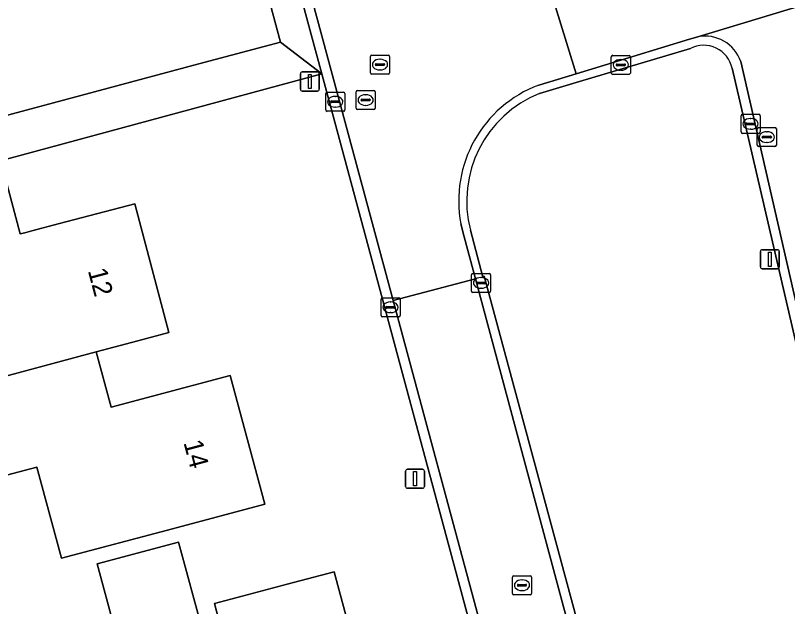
# Model space of a CAD drawing. Extents: x 162661 to 163484, y 380247 to 381230.
# Drawn here: x 162831.71 to 162872.17, y 380703.07 to 380734.06 of the extents above; entities that cross this region are included whole.
import ezdxf

# ---------------------------------------------------------------- set-up
doc = ezdxf.new("R2010")
doc.units = 0
for name, color, linetype in [('IMGEO_Erf', 7, 'Continuous'), ('IMGEO_Groenvoorziening', 7, 'Continuous'), ('IMGEO_Kolk', 7, 'Continuous'), ('IMGEO_Lichtmast', 7, 'Continuous'), ('IMGEO_Loofbos', 7, 'Continuous'), ('IMGEO_Pand', 7, 'Continuous'), ('IMGEO_Pand_nummerreeks', 7, 'Continuous'), ('IMGEO_Rijbaan_lokaal_gesloten', 7, 'Continuous'), ('IMGEO_Rijbaan_lokaal_open', 7, 'Continuous'), ('IMGEO_Rioolput', 7, 'Continuous'), ('IMGEO_Voetpad_open', 7, 'Continuous')]:
    doc.layers.add(name, color=color, linetype=linetype)

msp = doc.modelspace()

# ---------------------------------------------------------------- linework, layer by layer
at = {"layer": 'IMGEO_Erf'}
for points in [[(162858.866, 380689.767), (162847.761, 380730.994), (162822.963, 380724.29), (162807.841, 380720.253)], [(162831.123, 380725.771), (162831.965, 380722.601), (162832.209, 380722.666), (162832.572, 380722.762), (162834.016, 380723.144), (162837.962, 380724.188), (162839.759, 380717.431), (162838.126, 380716.994), (162835.949, 380716.415), (162836.724, 380713.514), (162838.901, 380714.096), (162842.967, 380715.184), (162844.776, 380708.427), (162839.944, 380707.144), (162834.123, 380705.598), (162832.831, 380710.376), (162825.6, 380708.47)], [(162837.26, 380700.633), (162835.995, 380705.315), (162840.261, 380706.449), (162841.526, 380701.766)], [(162842.463, 380702.015), (162842.141, 380703.223), (162843.59, 380703.608), (162845.95, 380704.236), (162848.422, 380704.893), (162849.579, 380700.541)]]:
    msp.add_lwpolyline(points, dxfattribs=at)
at = {"layer": 'IMGEO_Groenvoorziening'}
for points in [[(162867.08, 380732.329), (162861.275, 380730.598), (162859.177, 380729.973)], [(162880.059, 380684.786), (162869.268, 380731.287)], [(162855.553, 380722.791), (162856.209, 380720.341), (162856.279, 380720.38), (162866.222, 380683.541)]]:
    msp.add_lwpolyline(points, dxfattribs=at)
for centre, radius, start, end in [((162867.774, 380730.968), 1.528, 12.0667, 117.0025), ((162861.455, 380724.318), 6.096, 111.9424, 194.507)]:
    msp.add_arc(centre, radius, start, end, dxfattribs=at)
at = {"layer": 'IMGEO_Kolk'}
for p, q in [((162863.013, 380731.965), (162863.865, 380731.965)), ((162862.938, 380731.039), (162862.938, 380731.891)), ((162863.426, 380731.745), (162863.451, 380731.745)), ((162863.939, 380731.891), (162863.939, 380731.039)), ((162863.197, 380731.459), (162863.197, 380731.471)), ((162863.635, 380731.422), (162863.237, 380731.422)), ((162863.24, 380731.508), (162863.638, 380731.508)), ((162863.449, 380731.185), (162863.424, 380731.185)), ((162863.681, 380731.471), (162863.681, 380731.459)), ((162863.865, 380730.965), (162863.013, 380730.965)), ((162847.971, 380729.104), (162847.971, 380729.956)), ((162848.046, 380730.03), (162848.898, 380730.03)), ((162848.972, 380729.956), (162848.972, 380729.104)), ((162848.23, 380729.524), (162848.23, 380729.536)), ((162848.273, 380729.573), (162848.671, 380729.573)), ((162848.459, 380729.81), (162848.484, 380729.81)), ((162848.714, 380729.536), (162848.714, 380729.524)), ((162848.668, 380729.487), (162848.27, 380729.487)), ((162848.482, 380729.25), (162848.457, 380729.25)), ((162848.898, 380729.03), (162848.046, 380729.03)), ((162869.735, 380727.947), (162869.735, 380728.799)), ((162869.81, 380728.873), (162870.662, 380728.873)), ((162870.736, 380728.799), (162870.736, 380727.947)), ((162869.994, 380728.367), (162869.994, 380728.379)), ((162870.432, 380728.33), (162870.034, 380728.33)), ((162870.037, 380728.416), (162870.435, 380728.416)), ((162870.223, 380728.653), (162870.248, 380728.653)), ((162870.478, 380728.379), (162870.478, 380728.367)), ((162870.246, 380728.093), (162870.221, 380728.093)), ((162870.662, 380727.873), (162869.81, 380727.873)), ((162855.611, 380719.606), (162855.611, 380720.458)), ((162855.686, 380720.532), (162856.538, 380720.532)), ((162856.099, 380720.312), (162856.124, 380720.312)), ((162856.612, 380720.458), (162856.612, 380719.606)), ((162855.87, 380720.026), (162855.87, 380720.038)), ((162856.308, 380719.989), (162855.91, 380719.989)), ((162855.913, 380720.075), (162856.311, 380720.075)), ((162856.354, 380720.038), (162856.354, 380720.026)), ((162856.538, 380719.532), (162855.686, 380719.532)), ((162856.122, 380719.752), (162856.097, 380719.752)), ((162850.869, 380718.329), (162850.869, 380719.181)), ((162850.944, 380719.255), (162851.796, 380719.255)), ((162851.357, 380719.035), (162851.382, 380719.035)), ((162851.87, 380719.181), (162851.87, 380718.329)), ((162851.128, 380718.749), (162851.128, 380718.761)), ((162851.566, 380718.712), (162851.168, 380718.712)), ((162851.171, 380718.798), (162851.569, 380718.798)), ((162851.612, 380718.761), (162851.612, 380718.749)), ((162851.796, 380718.255), (162850.944, 380718.255)), ((162851.38, 380718.475), (162851.355, 380718.475))]:
    msp.add_line(p, q, dxfattribs=at)
for points in [[(162863.013, 380731.965), (162863.865, 380731.965)], [(162862.938, 380731.039), (162862.938, 380731.891)], [(162863.939, 380731.891), (162863.939, 380731.039)], [(162863.865, 380730.965), (162863.013, 380730.965)], [(162847.971, 380729.104), (162847.971, 380729.956)], [(162848.046, 380730.03), (162848.898, 380730.03)], [(162848.972, 380729.956), (162848.972, 380729.104)], [(162848.898, 380729.03), (162848.046, 380729.03)], [(162869.735, 380727.947), (162869.735, 380728.799)], [(162869.81, 380728.873), (162870.662, 380728.873)], [(162870.736, 380728.799), (162870.736, 380727.947)], [(162870.662, 380727.873), (162869.81, 380727.873)], [(162855.611, 380719.606), (162855.611, 380720.458)], [(162855.686, 380720.532), (162856.538, 380720.532)], [(162856.612, 380720.458), (162856.612, 380719.606)], [(162856.538, 380719.532), (162855.686, 380719.532)], [(162850.869, 380718.329), (162850.869, 380719.181)], [(162850.944, 380719.255), (162851.796, 380719.255)], [(162851.87, 380719.181), (162851.87, 380718.329)], [(162851.796, 380718.255), (162850.944, 380718.255)]]:
    msp.add_lwpolyline(points, dxfattribs=at)
for centre, radius, start, end in [((162863.015, 380731.889), 0.0765, 91.552, 178.448), ((162863.015, 380731.889), 0.0765, 91.552, 178.448), ((162863.863, 380731.889), 0.0765, 1.552, 88.448), ((162863.863, 380731.889), 0.0765, 1.552, 88.448), ((162863.237, 380731.468), 0.0403, 85.8775, 175.7526), ((162863.234, 380731.458), 0.0366, 178.938, 274.7102), ((162863.638, 380731.465), 0.043, 264.8664, 352.4533), ((162863.642, 380731.47), 0.0386, 1.7309, 96.639), ((162863.015, 380731.041), 0.0765, 181.552, 268.448), ((162863.015, 380731.041), 0.0765, 181.552, 268.448), ((162863.863, 380731.041), 0.0765, 271.552, 358.448), ((162863.863, 380731.041), 0.0765, 271.552, 358.448), ((162848.048, 380729.954), 0.0765, 91.552, 178.448), ((162848.048, 380729.954), 0.0765, 91.552, 178.448), ((162848.896, 380729.954), 0.0765, 1.552, 88.448), ((162848.896, 380729.954), 0.0765, 1.552, 88.448), ((162848.27, 380729.533), 0.0403, 85.8775, 175.7526), ((162848.675, 380729.535), 0.0386, 1.7309, 96.639), ((162848.267, 380729.523), 0.0366, 178.938, 274.7102), ((162848.671, 380729.53), 0.043, 264.8664, 352.4533), ((162848.048, 380729.106), 0.0765, 181.552, 268.448), ((162848.048, 380729.106), 0.0765, 181.552, 268.448), ((162848.896, 380729.106), 0.0765, 271.552, 358.448), ((162848.896, 380729.106), 0.0765, 271.552, 358.448), ((162869.812, 380728.797), 0.0765, 91.552, 178.448), ((162869.812, 380728.797), 0.0765, 91.552, 178.448), ((162870.66, 380728.797), 0.0765, 1.552, 88.448), ((162870.66, 380728.797), 0.0765, 1.552, 88.448), ((162870.034, 380728.376), 0.0403, 85.8775, 175.7526), ((162870.031, 380728.366), 0.0366, 178.938, 274.7102), ((162870.435, 380728.373), 0.043, 264.8664, 352.4533), ((162870.439, 380728.378), 0.0386, 1.7309, 96.639), ((162869.812, 380727.949), 0.0765, 181.552, 268.448), ((162869.812, 380727.949), 0.0765, 181.552, 268.448), ((162870.66, 380727.949), 0.0765, 271.552, 358.448), ((162870.66, 380727.949), 0.0765, 271.552, 358.448), ((162855.688, 380720.456), 0.0765, 91.552, 178.448), ((162855.688, 380720.456), 0.0765, 91.552, 178.448), ((162856.536, 380720.456), 0.0765, 1.552, 88.448), ((162856.536, 380720.456), 0.0765, 1.552, 88.448), ((162855.91, 380720.035), 0.0403, 85.8775, 175.7526), ((162855.907, 380720.025), 0.0366, 178.938, 274.7102), ((162856.311, 380720.032), 0.043, 264.8664, 352.4533), ((162856.315, 380720.037), 0.0386, 1.7309, 96.639), ((162855.688, 380719.608), 0.0765, 181.552, 268.448), ((162855.688, 380719.608), 0.0765, 181.552, 268.448), ((162856.536, 380719.608), 0.0765, 271.552, 358.448), ((162856.536, 380719.608), 0.0765, 271.552, 358.448), ((162850.946, 380719.179), 0.0765, 91.552, 178.448), ((162850.946, 380719.179), 0.0765, 91.552, 178.448), ((162851.794, 380719.179), 0.0765, 1.552, 88.448), ((162851.794, 380719.179), 0.0765, 1.552, 88.448), ((162851.168, 380718.758), 0.0403, 85.8775, 175.7526), ((162851.165, 380718.748), 0.0366, 178.938, 274.7102), ((162851.569, 380718.755), 0.043, 264.8664, 352.4533), ((162851.573, 380718.76), 0.0386, 1.7309, 96.639), ((162850.946, 380718.331), 0.0765, 181.552, 268.448), ((162850.946, 380718.331), 0.0765, 181.552, 268.448), ((162851.794, 380718.331), 0.0765, 271.552, 358.448), ((162851.794, 380718.331), 0.0765, 271.552, 358.448)]:
    msp.add_arc(centre, radius, start, end, dxfattribs=at)
for centre, major_axis, ratio, start_param, end_param in [((162863.425, 380731.465), (-0.387, 0.002), 0.722429, 4.712389, 7.853982), ((162863.45, 380731.465), (-0.39, 0.002), 0.717154, 1.570796, 4.712389), ((162848.458, 380729.53), (-0.387, 0.002), 0.722429, 4.712389, 7.853982), ((162848.483, 380729.53), (-0.39, 0.002), 0.717154, 1.570796, 4.712389), ((162870.222, 380728.373), (-0.387, 0.002), 0.722429, 4.712389, 7.853982), ((162870.247, 380728.373), (-0.39, 0.002), 0.717154, 1.570796, 4.712389), ((162856.098, 380720.032), (-0.387, 0.002), 0.722429, 4.712389, 7.853982), ((162856.123, 380720.032), (-0.39, 0.002), 0.717154, 1.570796, 4.712389), ((162851.356, 380718.755), (-0.387, 0.002), 0.722429, 4.712389, 7.853982), ((162851.381, 380718.755), (-0.39, 0.002), 0.717154, 1.570796, 4.712389)]:
    msp.add_ellipse(centre, major_axis=major_axis, ratio=ratio, start_param=start_param, end_param=end_param, dxfattribs=at)
at = {"layer": 'IMGEO_Lichtmast'}
for p, q in [((162846.644, 380730.193), (162846.644, 380730.993)), ((162846.644, 380730.993), (162846.644, 380730.193)), ((162846.744, 380731.093), (162847.534, 380731.093)), ((162847.534, 380731.093), (162846.744, 380731.093)), ((162847.634, 380730.993), (162847.634, 380730.193)), ((162847.634, 380730.193), (162847.634, 380730.993)), ((162847.534, 380730.093), (162846.744, 380730.093)), ((162846.744, 380730.093), (162847.534, 380730.093)), ((162870.751, 380720.874), (162870.751, 380721.674)), ((162870.751, 380721.674), (162870.751, 380720.874)), ((162870.851, 380721.774), (162871.641, 380721.774)), ((162871.641, 380721.774), (162870.851, 380721.774)), ((162871.741, 380721.674), (162871.741, 380720.874)), ((162871.741, 380720.874), (162871.741, 380721.674)), ((162871.641, 380720.774), (162870.851, 380720.774)), ((162870.851, 380720.774), (162871.641, 380720.774)), ((162852.155, 380709.368), (162852.155, 380710.168)), ((162852.155, 380710.168), (162852.155, 380709.368)), ((162852.255, 380710.268), (162853.045, 380710.268)), ((162853.045, 380710.268), (162852.255, 380710.268)), ((162853.145, 380710.168), (162853.145, 380709.368)), ((162853.145, 380709.368), (162853.145, 380710.168)), ((162853.045, 380709.268), (162852.255, 380709.268)), ((162852.255, 380709.268), (162853.045, 380709.268))]:
    msp.add_line(p, q, dxfattribs=at)
for points in [[(162847.064, 380730.968), (162847.214, 380730.968), (162847.214, 380730.218), (162847.064, 380730.218), (162847.064, 380730.968)], [(162871.171, 380721.649), (162871.321, 380721.649), (162871.321, 380720.899), (162871.171, 380720.899), (162871.171, 380721.649)], [(162852.575, 380710.143), (162852.725, 380710.143), (162852.725, 380709.393), (162852.575, 380709.393), (162852.575, 380710.143)]]:
    msp.add_lwpolyline(points, dxfattribs=at)
for centre, start, end in [((162846.744, 380730.993), 90, 180), ((162846.744, 380730.993), 90, 180), ((162847.534, 380730.993), 0, 90), ((162847.534, 380730.993), 360, 90), ((162846.744, 380730.193), 180, 270), ((162846.744, 380730.193), 180, 270), ((162847.534, 380730.193), 270, 0), ((162847.534, 380730.193), 270, 0), ((162870.851, 380721.674), 90, 180), ((162870.851, 380721.674), 90, 180), ((162871.641, 380721.674), 0, 90), ((162871.641, 380721.674), 360, 90), ((162870.851, 380720.874), 180, 270), ((162870.851, 380720.874), 180, 270), ((162871.641, 380720.874), 270, 0), ((162871.641, 380720.874), 270, 0), ((162852.255, 380710.168), 90, 180), ((162852.255, 380710.168), 90, 180), ((162853.045, 380710.168), 0, 90), ((162853.045, 380710.168), 360, 90), ((162852.255, 380709.368), 180, 270), ((162852.255, 380709.368), 180, 270), ((162853.045, 380709.368), 270, 0), ((162853.045, 380709.368), 270, 0)]:
    msp.add_arc(centre, 0.1, start, end, dxfattribs=at)
at = {"layer": 'IMGEO_Loofbos'}
msp.add_lwpolyline([(162807.252, 380722.389), (162841.321, 380731.523), (162845.6, 380732.652), (162822.925, 380816.802)], dxfattribs=at)
at = {"layer": 'IMGEO_Pand'}
for points in [[(162837.962, 380724.188), (162834.016, 380723.144), (162832.572, 380722.762), (162832.209, 380722.666), (162831.965, 380722.601), (162831.123, 380725.771), (162823.105, 380723.636), (162820.691, 380722.993), (162821.723, 380719.076), (162824.139, 380719.712), (162824.35, 380718.908), (162824.442, 380718.56), (162825.639, 380714.014), (162829.023, 380714.906), (162829.105, 380714.594), (162835.949, 380716.415), (162838.126, 380716.994), (162839.759, 380717.431)], [(162842.967, 380715.184), (162838.901, 380714.096), (162836.724, 380713.514), (162835.949, 380716.415), (162829.105, 380714.594), (162829.023, 380714.906), (162825.639, 380714.014), (162824.236, 380713.644), (162824.327, 380713.299), (162816.036, 380711.114), (162817.083, 380707.145), (162817.258, 380706.48), (162817.309, 380706.285), (162825.6, 380708.47), (162832.831, 380710.376), (162834.123, 380705.598), (162839.944, 380707.144), (162844.776, 380708.427)]]:
    msp.add_lwpolyline(points, close=True, dxfattribs=at)
for points in [[(162841.526, 380701.766), (162840.261, 380706.449), (162835.995, 380705.315), (162837.26, 380700.633)], [(162849.579, 380700.541), (162848.422, 380704.893), (162845.95, 380704.236), (162843.59, 380703.608), (162842.141, 380703.223), (162842.463, 380702.015)]]:
    msp.add_lwpolyline(points, dxfattribs=at)
at = {"layer": 'IMGEO_Rijbaan_lokaal_gesloten'}
for points in [[(162943.853, 380759.265), (162942.012, 380760.182), (162860.899, 380735.613), (162859.794, 380735.265), (162861.104, 380731.004), (162867.044, 380732.815), (162867.469, 380732.943), (162875.325, 380735.325), (162875.852, 380735.497), (162899.799, 380742.755), (162955.124, 380759.519), (162956.082, 380761.304)], [(162850.617, 380739.4), (162850.036, 380741.572), (162845.757, 380740.437), (162847.713, 380733.179), (162851.505, 380719.104), (162855.818, 380720.241), (162855.225, 380722.451), (162855.056, 380723.129)], [(162859.14, 380730.405), (162861.104, 380731.004), (162859.794, 380735.265)], [(162875.325, 380735.325), (162867.469, 380732.943)], [(162869.725, 380731.638), (162875.926, 380704.534), (162880.576, 380684.855)], [(162855.818, 380720.241), (162851.505, 380719.104), (162860.769, 380684.719)], [(162865.673, 380683.518), (162855.818, 380720.241)]]:
    msp.add_lwpolyline(points, dxfattribs=at)
for centre, radius, start, end in [((162867.834, 380730.971), 2.005, 19.4176, 100.4873), ((162861.408, 380724.348), 6.468, 110.5256, 190.8636)]:
    msp.add_arc(centre, radius, start, end, dxfattribs=at)
at = {"layer": 'IMGEO_Rijbaan_lokaal_open'}
for points in [[(162860.769, 380684.719), (162851.505, 380719.104), (162847.713, 380733.179), (162845.757, 380740.437), (162825, 380817.481)], [(162824.53, 380817.239), (162847.206, 380733.053), (162847.761, 380730.994), (162858.866, 380689.767), (162860.249, 380684.631)], [(162867.469, 380732.943), (162867.044, 380732.815), (162861.104, 380731.004), (162859.14, 380730.405)], [(162859.177, 380729.973), (162861.275, 380730.598), (162867.08, 380732.329)], [(162880.576, 380684.855), (162875.926, 380704.534), (162869.725, 380731.638)], [(162869.268, 380731.287), (162880.059, 380684.786)], [(162855.056, 380723.129), (162855.225, 380722.451), (162855.818, 380720.241), (162865.673, 380683.518)], [(162866.222, 380683.541), (162856.279, 380720.38), (162856.209, 380720.341), (162855.553, 380722.791)]]:
    msp.add_lwpolyline(points, dxfattribs=at)
for centre, radius, start, end in [((162867.834, 380730.971), 2.005, 19.4176, 100.4873), ((162867.774, 380730.968), 1.528, 12.0667, 117.0025), ((162861.408, 380724.348), 6.468, 110.5256, 190.8636), ((162861.455, 380724.318), 6.096, 111.9424, 194.507)]:
    msp.add_arc(centre, radius, start, end, dxfattribs=at)
at = {"layer": 'IMGEO_Rioolput'}
for p, q in [((162850.391, 380731.979), (162851.243, 380731.979)), ((162850.316, 380731.053), (162850.316, 380731.905)), ((162850.804, 380731.759), (162850.829, 380731.759)), ((162851.317, 380731.905), (162851.317, 380731.053)), ((162850.575, 380731.473), (162850.575, 380731.485)), ((162851.013, 380731.436), (162850.615, 380731.436)), ((162850.618, 380731.522), (162851.016, 380731.522)), ((162850.827, 380731.199), (162850.802, 380731.199)), ((162851.059, 380731.485), (162851.059, 380731.473)), ((162851.243, 380730.979), (162850.391, 380730.979)), ((162849.564, 380729.197), (162849.564, 380730.049)), ((162849.639, 380730.123), (162850.491, 380730.123)), ((162850.565, 380730.049), (162850.565, 380729.197)), ((162849.823, 380729.617), (162849.823, 380729.629)), ((162850.261, 380729.58), (162849.863, 380729.58)), ((162849.866, 380729.666), (162850.264, 380729.666)), ((162850.052, 380729.903), (162850.077, 380729.903)), ((162850.307, 380729.629), (162850.307, 380729.617)), ((162850.075, 380729.343), (162850.05, 380729.343)), ((162850.491, 380729.123), (162849.639, 380729.123)), ((162870.588, 380727.252), (162870.588, 380728.104)), ((162870.663, 380728.178), (162871.515, 380728.178)), ((162871.076, 380727.958), (162871.101, 380727.958)), ((162871.589, 380728.104), (162871.589, 380727.252)), ((162870.847, 380727.672), (162870.847, 380727.684)), ((162871.285, 380727.635), (162870.887, 380727.635)), ((162870.89, 380727.721), (162871.288, 380727.721)), ((162871.331, 380727.684), (162871.331, 380727.672)), ((162871.515, 380727.178), (162870.663, 380727.178)), ((162871.099, 380727.398), (162871.074, 380727.398)), ((162857.757, 380703.76), (162857.757, 380704.612)), ((162857.832, 380704.686), (162858.684, 380704.686)), ((162858.245, 380704.466), (162858.27, 380704.466)), ((162858.758, 380704.612), (162858.758, 380703.76)), ((162858.016, 380704.18), (162858.016, 380704.192)), ((162858.454, 380704.143), (162858.056, 380704.143)), ((162858.059, 380704.229), (162858.457, 380704.229)), ((162858.5, 380704.192), (162858.5, 380704.18)), ((162858.684, 380703.686), (162857.832, 380703.686)), ((162858.268, 380703.906), (162858.243, 380703.906))]:
    msp.add_line(p, q, dxfattribs=at)
for points in [[(162850.391, 380731.979), (162851.243, 380731.979)], [(162850.316, 380731.053), (162850.316, 380731.905)], [(162851.317, 380731.905), (162851.317, 380731.053)], [(162851.243, 380730.979), (162850.391, 380730.979)], [(162849.564, 380729.197), (162849.564, 380730.049)], [(162849.639, 380730.123), (162850.491, 380730.123)], [(162850.565, 380730.049), (162850.565, 380729.197)], [(162850.491, 380729.123), (162849.639, 380729.123)], [(162870.588, 380727.252), (162870.588, 380728.104)], [(162870.663, 380728.178), (162871.515, 380728.178)], [(162871.589, 380728.104), (162871.589, 380727.252)], [(162871.515, 380727.178), (162870.663, 380727.178)], [(162857.757, 380703.76), (162857.757, 380704.612)], [(162857.832, 380704.686), (162858.684, 380704.686)], [(162858.758, 380704.612), (162858.758, 380703.76)], [(162858.684, 380703.686), (162857.832, 380703.686)]]:
    msp.add_lwpolyline(points, dxfattribs=at)
for centre, radius, start, end in [((162850.393, 380731.903), 0.0765, 91.552, 178.448), ((162850.393, 380731.903), 0.0765, 91.552, 178.448), ((162851.241, 380731.903), 0.0765, 1.552, 88.448), ((162851.241, 380731.903), 0.0765, 1.552, 88.448), ((162850.615, 380731.482), 0.0403, 85.8775, 175.7526), ((162850.612, 380731.472), 0.0366, 178.938, 274.7102), ((162851.016, 380731.479), 0.043, 264.8664, 352.4533), ((162851.02, 380731.484), 0.0386, 1.7309, 96.639), ((162850.393, 380731.055), 0.0765, 181.552, 268.448), ((162850.393, 380731.055), 0.0765, 181.552, 268.448), ((162851.241, 380731.055), 0.0765, 271.552, 358.448), ((162851.241, 380731.055), 0.0765, 271.552, 358.448), ((162849.641, 380730.047), 0.0765, 91.552, 178.448), ((162849.641, 380730.047), 0.0765, 91.552, 178.448), ((162850.489, 380730.047), 0.0765, 1.552, 88.448), ((162850.489, 380730.047), 0.0765, 1.552, 88.448), ((162849.863, 380729.626), 0.0403, 85.8775, 175.7526), ((162849.86, 380729.616), 0.0366, 178.938, 274.7102), ((162850.264, 380729.623), 0.043, 264.8664, 352.4533), ((162850.268, 380729.628), 0.0386, 1.7309, 96.639), ((162849.641, 380729.199), 0.0765, 181.552, 268.448), ((162849.641, 380729.199), 0.0765, 181.552, 268.448), ((162850.489, 380729.199), 0.0765, 271.552, 358.448), ((162850.489, 380729.199), 0.0765, 271.552, 358.448), ((162870.665, 380728.102), 0.0765, 91.552, 178.448), ((162870.665, 380728.102), 0.0765, 91.552, 178.448), ((162871.513, 380728.102), 0.0765, 1.552, 88.448), ((162871.513, 380728.102), 0.0765, 1.552, 88.448), ((162870.887, 380727.681), 0.0403, 85.8775, 175.7526), ((162870.884, 380727.671), 0.0366, 178.938, 274.7102), ((162871.288, 380727.678), 0.043, 264.8664, 352.4533), ((162871.292, 380727.683), 0.0386, 1.7309, 96.639), ((162870.665, 380727.254), 0.0765, 181.552, 268.448), ((162870.665, 380727.254), 0.0765, 181.552, 268.448), ((162871.513, 380727.254), 0.0765, 271.552, 358.448), ((162871.513, 380727.254), 0.0765, 271.552, 358.448), ((162857.834, 380704.61), 0.0765, 91.552, 178.448), ((162857.834, 380704.61), 0.0765, 91.552, 178.448), ((162858.682, 380704.61), 0.0765, 1.552, 88.448), ((162858.682, 380704.61), 0.0765, 1.552, 88.448), ((162858.056, 380704.189), 0.0403, 85.8775, 175.7526), ((162858.053, 380704.179), 0.0366, 178.938, 274.7102), ((162858.457, 380704.186), 0.043, 264.8664, 352.4533), ((162858.461, 380704.191), 0.0386, 1.7309, 96.639), ((162857.834, 380703.762), 0.0765, 181.552, 268.448), ((162857.834, 380703.762), 0.0765, 181.552, 268.448), ((162858.682, 380703.762), 0.0765, 271.552, 358.448), ((162858.682, 380703.762), 0.0765, 271.552, 358.448)]:
    msp.add_arc(centre, radius, start, end, dxfattribs=at)
for centre, major_axis, ratio, start_param, end_param in [((162850.803, 380731.479), (-0.387, 0.002), 0.722429, 4.712389, 7.853982), ((162850.828, 380731.479), (-0.39, 0.002), 0.717154, 1.570796, 4.712389), ((162850.051, 380729.623), (-0.387, 0.002), 0.722429, 4.712389, 7.853982), ((162850.076, 380729.623), (-0.39, 0.002), 0.717154, 1.570796, 4.712389), ((162871.075, 380727.678), (-0.387, 0.002), 0.722429, 4.712389, 7.853982), ((162871.1, 380727.678), (-0.39, 0.002), 0.717154, 1.570796, 4.712389), ((162858.244, 380704.186), (-0.387, 0.002), 0.722429, 4.712389, 7.853982), ((162858.269, 380704.186), (-0.39, 0.002), 0.717154, 1.570796, 4.712389)]:
    msp.add_ellipse(centre, major_axis=major_axis, ratio=ratio, start_param=start_param, end_param=end_param, dxfattribs=at)
at = {"layer": 'IMGEO_Voetpad_open'}
msp.add_lwpolyline([(162824.53, 380817.239), (162822.925, 380816.802), (162845.6, 380732.652), (162847.761, 380730.994), (162847.206, 380733.053)], close=True, dxfattribs=at)
msp.add_lwpolyline([(162807.841, 380720.253), (162822.963, 380724.29), (162847.761, 380730.994), (162845.6, 380732.652), (162841.321, 380731.523), (162807.252, 380722.389)], dxfattribs=at)

# ---------------------------------------------------------------- texts
at = {"layer": 'IMGEO_Pand_nummerreeks'}
for s, rotation, p in [('12', 284.891, (162835.501, 380720.68)), ('14', 284.9884, (162840.512, 380711.668))]:
    msp.add_text(s, height=1, rotation=rotation, dxfattribs=at).set_placement(p)

doc.saveas('drawing.dxf')
